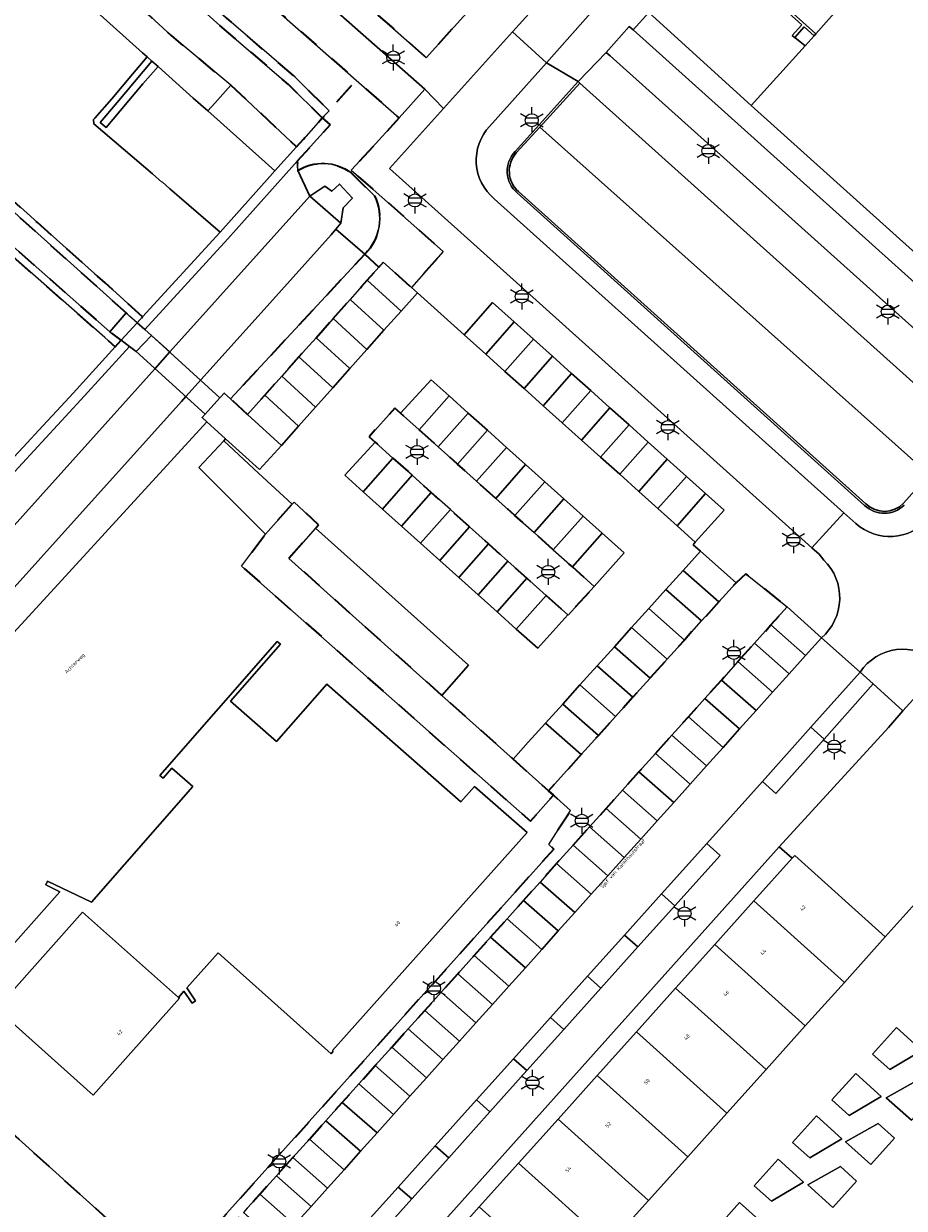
# Model space of a CAD drawing. Extents: x 105780 to 185197, y 477999 to 525027.
# Tile 333 of 562: x 107362 to 107448, y 479411 to 479526. Entities that reach past the tile are written whole.
import ezdxf
from ezdxf.enums import TextEntityAlignment as Align

# ---------------------------------------------------------------- set-up
doc = ezdxf.new("R2010")
doc.units = 0
doc.linetypes.add('XX-HIDDEN', pattern=[4, 2, -2])
for name, color, linetype, lineweight in [('B-GV-GR-HAAG_01-G', 252, 'GR-HAAG1', 13), ('B-GV-GR-MATERIAALGRENS-G', 252, 'XX-HIDDEN', 35), ('B-RO-IE-MEUBILAIR_WEGMEUBILAIR-S', 252, 'Continuous', 25), ('B-RO-IE-TERREINAFSCHEIDING_KUNSTMATIG_HEKWERK-G', 252, 'IE-TERREINAFSCHEIDING-KUNSTMATIG', 18), ('B-RO-IE-TERREINAFSCHEIDING_KUNSTMATIG_SCHUTTING-G', 252, 'IE-TERREINAFSCHEIDING-KUNSTMATIG-DICHT', 18), ('B-WE-GK-KADEMUUR-G', 252, 'Continuous', 18), ('B-WE-GW-WATERGANG_SLOOT_INSTEEK-G', 252, 'Continuous', 30), ('B-WE-KW-KUNSTWERK_STUW-G', 252, 'Continuous', 18), ('B-WE-OG-TERREIN_ONBEGROEID-GV', 252, 'Continuous', 18), ('B-XX-KG-KADASTRAAL_BEBOUWING-G', 252, 'Continuous', 20), ('B1-WE-KW-KUNSTWERK_DEK-BRUG', 252, 'Continuous', 18), ('B1-WE-OG-BEBOUWING-T18', 7, 'Continuous', 18), ('B1-WE-OG-TERREIN_ERF-GV', 252, 'Continuous', 18), ('B1-WE-OG-TOPOGRAFIE-T18', 10, 'Continuous', 18), ('B1-WE-VH-VERHARDING_ASFALT-GV', 252, 'Continuous', 18), ('B1-WE-VH-VERHARDING_BETONSTRAATSTEEN-GV', 252, 'Continuous', 18), ('B1-WE-VH-VERHARDING_HALFVERHARDING_GRIND-GV', 252, 'Continuous', 18), ('B1-WE-VH-VERHARDING_OPEN-GV', 252, 'Continuous', 18)]:
    doc.layers.add(name, color=color, linetype=linetype, lineweight=lineweight)
doc.styles.add('NLCS-ISO', font='NLCS-ISO.ttf')
doc.styles.add('NLCS-ISO-M200-T18', font='NLCS-ISO.ttf', dxfattribs={"height": 0.36})
doc.linetypes.add('GR-HAAG1', pattern='A,6,[176,NLCS.shx,S=0.125,R=0,X=0,Y=0],-2', length=8)
doc.linetypes.add('IE-TERREINAFSCHEIDING-KUNSTMATIG', pattern='A,4,[82,NLCS.SHX,S=0.75,R=90,X=0,Y=0],4,-2', length=10)
doc.linetypes.add('IE-TERREINAFSCHEIDING-KUNSTMATIG-DICHT', pattern='A,8,-1,[82,NLCS.SHX,S=0.75,R=90,X=0,Y=0],-1', length=10)

# ---------------------------------------------------------------- blocks, each defined once
blk = doc.blocks.new('B-SIE-WEG_LICHTMAST-SO')
at = {"ltscale": 0.1}
for p, q in [((0, 1.27), (0, 2.53)), ((-1.1, 0.63), (-2.19, 1.27)), ((1.1, 0.63), (2.19, 1.27)), ((-1.1, -0.63), (-2.19, -1.27)), ((0, -1.27), (0, -2.53)), ((1.1, -0.63), (2.19, -1.27))]:
    blk.add_line(p, q, dxfattribs=at)
at = {"flags": 128}
for points in [[(-1.16, 0.5), (1.16, 0.5)], [(-1.16, -0.5), (1.16, -0.5)]]:
    blk.add_lwpolyline(points, dxfattribs=at)
at = {"ltscale": 0.1}
blk.add_circle((0, 0), 1.27, dxfattribs=at)
at = {"style": 'NLCS-ISO'}
blk.add_attdef('TYPE', text='', height=1.8, dxfattribs=at).set_placement((0, 2.53), align=Align.BOTTOM_CENTER)

msp = doc.modelspace()

# ---------------------------------------------------------------- linework, layer by layer
at = {"layer": 'B-GV-GR-HAAG_01-G', "flags": 128}
for points in [[(107388.451, 479521.131), (107381.757, 479526.871), (107376.87, 479531.275), (107366.285, 479540.811), (107362.046, 479544.508), (107322.43, 479579.138), (107321.692, 479578.329), (107301.482, 479555.013), (107294.001, 479546.275), (107294.716, 479545.708), (107320.643, 479575.759), (107322.041, 479577.326), (107322.488, 479577.826), (107361.421, 479543.792), (107365.655, 479540.1), (107376.234, 479530.569), (107381.13, 479526.157), (107387.806, 479520.432), (107391.088, 479517.174), (107391.739, 479517.867)], [(107382.178, 479520.346), (107380.631, 479518.619), (107379.942, 479517.85), (107382.725, 479515.362), (107386.468, 479512.016), (107388.58, 479514.374)], [(107381.884, 479505.4), (107388.394, 479512.668), (107388.656, 479512.961), (107391.835, 479516.51), (107391.088, 479517.174), (107390.457, 479516.469), (107389.243, 479515.114), (107388.58, 479514.374), (107386.468, 479512.016), (107385.975, 479511.466), (107381.137, 479506.064), (107373.603, 479497.813), (107373.084, 479497.243), (107373.831, 479496.579)], [(107372.335, 479494.946), (107371.532, 479495.544), (107370.95, 479494.907), (107366.851, 479490.417), (107365.247, 479488.684), (107363.887, 479487.215), (107361.983, 479485.159), (107360.625, 479483.691), (107360.261, 479483.299), (107358.902, 479481.831), (107358.552, 479481.453), (107357.193, 479479.985), (107356.61, 479479.355), (107353.393, 479475.757), (107352.06, 479474.266), (107351.786, 479473.96), (107344.176, 479465.446), (107333.492, 479453.856), (107329.55, 479457.447), (107328.834, 479458.1), (107328.066, 479458.8), (107325.651, 479460.991), (107324.716, 479461.843), (107324.408, 479462.125), (107315.709, 479470.057), (107315.118, 479469.417), (107328.587, 479457.147), (107329.791, 479456.051), (107332.902, 479453.216), (107333.637, 479452.538), (107344.911, 479464.768), (107357.345, 479478.677), (107367.586, 479489.739)]]:
    msp.add_lwpolyline(points, close=True, dxfattribs=at)
at = {"layer": 'B-GV-GR-MATERIAALGRENS-G', "flags": 128}
for points in [[(107326.989, 479579.014), (107324.367, 479581.263), (107322.719, 479579.456), (107322.43, 479579.138), (107362.046, 479544.508), (107366.285, 479540.811), (107376.87, 479531.275), (107381.757, 479526.871), (107388.451, 479521.131), (107391.739, 479517.867), (107394.39, 479520.861), (107380.12, 479533.439), (107378.741, 479533.351)], [(107411.472, 479534.433), (107398.581, 479546.039), (107391.134, 479537.774), (107388.184, 479534.5), (107390.046, 479532.86), (107401.205, 479523.027)], [(107365.655, 479540.1), (107361.421, 479543.792), (107359.571, 479541.733), (107360.106, 479541.159), (107359.741, 479540.818), (107367.6, 479533.287), (107376.379, 479525.187), (107382.178, 479520.346), (107388.58, 479514.374), (107389.243, 479515.114), (107390.457, 479516.469), (107391.088, 479517.174), (107387.806, 479520.432), (107381.13, 479526.157), (107376.234, 479530.569)], [(107355.973, 479513.65), (107349.102, 479519.369), (107348.37, 479520.004), (107348.148, 479520.493), (107344.901, 479523.3), (107344.831, 479524.195), (107344.954, 479525.5), (107345.113, 479526.082), (107345.497, 479526.842), (107346.858, 479528.351), (107347.253, 479528.001), (107347.527, 479528.398), (107346.774, 479529.06), (107345.3, 479527.159), (107344.774, 479526.108), (107344.656, 479525.538), (107344.638, 479524.203), (107344.89, 479523.184), (107346.28, 479521.866), (107347.964, 479519.964), (107351.227, 479516.683), (107356.06, 479512.528), (107372, 479498.206), (107372.337, 479497.907), (107373.084, 479497.243), (107373.603, 479497.813), (107369.973, 479501.122), (107368.91, 479502.054), (107363.379, 479506.988)], [(107370.95, 479494.907), (107371.532, 479495.544), (107370.728, 479496.144), (107370.417, 479496.376), (107353.56, 479511.222), (107347.81, 479516.226), (107347.476, 479516.205), (107347.062, 479515.83), (107346.648, 479515.274), (107345.91, 479513.958), (107345.289, 479512.67), (107343.765, 479508.013), (107342.523, 479505.798), (107341.744, 479504.683), (107340.595, 479503.423), (107336.877, 479500), (107335.254, 479498.772), (107331.103, 479495.254), (107330.189, 479494.365), (107330.708, 479493.824), (107331.604, 479494.695), (107335.719, 479498.183), (107337.358, 479499.423), (107341.123, 479502.889), (107342.335, 479504.218), (107343.157, 479505.395), (107344.455, 479507.711), (107345.985, 479512.386), (107346.58, 479513.619), (107347.264, 479514.839), (107347.699, 479515.328), (107353.064, 479510.659), (107360.762, 479503.879), (107369.921, 479495.813)], [(107392.139, 479497.662), (107393.802, 479499.529), (107394.939, 479500.805), (107395.465, 479501.396), (107396.597, 479502.666), (107395.212, 479503.925), (107393.498, 479502.075), (107382.167, 479489.846), (107383.824, 479488.327), (107385.487, 479490.194), (107387.15, 479492.061), (107388.813, 479493.928), (107390.476, 479495.795)], [(107407.963, 479480.168), (107406.1, 479481.835), (107404.236, 479483.501), (107402.372, 479485.168), (107400.509, 479486.834), (107398.709, 479488.444), (107398.153, 479488.941), (107395.634, 479486.169), (107396.219, 479485.644), (107397.958, 479484.085), (107399.819, 479482.416), (107401.681, 479480.747), (107403.542, 479479.078), (107405.403, 479477.409), (107407.264, 479475.739), (107409.126, 479474.07), (107410.987, 479472.401), (107412.848, 479470.732), (107414.968, 479468.831), (107414.998, 479468.804), (107417.532, 479471.611), (107415.417, 479473.502), (107413.554, 479475.169), (107411.69, 479476.835), (107409.827, 479478.502)], [(107402.723, 479461.01), (107387.831, 479474.335), (107390.43, 479477.282), (107390.721, 479477.612), (107388.336, 479479.81), (107388.146, 479479.596), (107385.557, 479476.691), (107383.241, 479473.576), (107411.338, 479448.765), (107413.577, 479451.295), (107413.095, 479451.73), (107409.649, 479454.813)], [(107407.463, 479437.499), (107409.067, 479439.285), (107410.67, 479441.071), (107412.273, 479442.857), (107413.877, 479444.642), (107415.48, 479446.428), (107417.084, 479448.214), (107418.687, 479450), (107420.291, 479451.786), (107421.894, 479453.572), (107423.497, 479455.358), (107425.101, 479457.144), (107426.704, 479458.93), (107428.308, 479460.716), (107429.911, 479462.502), (107431.515, 479464.288), (107433.118, 479466.073), (107434.721, 479467.859), (107436.303, 479469.621), (107432.302, 479472.83), (107431.334, 479471.965), (107429.66, 479470.108), (107427.986, 479468.251), (107426.312, 479466.394), (107424.638, 479464.537), (107422.965, 479462.68), (107421.291, 479460.823), (107419.617, 479458.965), (107417.943, 479457.108), (107416.269, 479455.251), (107414.595, 479453.394), (107413.095, 479451.73), (107413.577, 479451.295), (107415.241, 479449.797), (107413.112, 479446.505), (107413.611, 479446.065), (107376.328, 479404.536), (107376.701, 479404.187), (107377.195, 479403.787), (107378.601, 479405.353), (107380.204, 479407.139), (107381.808, 479408.925), (107383.411, 479410.71), (107383.778, 479411.119), (107384.216, 479411.606), (107384.344, 479411.749), (107385.015, 479412.497), (107386.618, 479414.282), (107388.221, 479416.068), (107389.825, 479417.854), (107391.429, 479419.64), (107393.032, 479421.426), (107394.636, 479423.212), (107394.962, 479423.575), (107396.239, 479424.997), (107397.843, 479426.783), (107399.446, 479428.569), (107401.049, 479430.355), (107402.653, 479432.141), (107404.256, 479433.927), (107405.86, 479435.713)]]:
    msp.add_lwpolyline(points, close=True, dxfattribs=at)
for points in [[(107395.212, 479503.925), (107396.597, 479502.666), (107397.022, 479503.144), (107399.764, 479500.68), (107402.86, 479504.169), (107394.597, 479511.491), (107393.907, 479512.102), (107395.612, 479513.953), (107398.575, 479517.172), (107394.39, 479520.861), (107391.739, 479517.867), (107391.088, 479517.174)], [(107391.088, 479517.174), (107391.835, 479516.51), (107388.656, 479512.961), (107388.703, 479512.059)], [(107393.878, 479511.836), (107396.152, 479509.588)], [(107366.849, 479401.294), (107368.967, 479398.201), (107371.048, 479397.803), (107372.737, 479399.73), (107374.899, 479402.166), (107375.394, 479401.781), (107376.997, 479403.567), (107377.195, 479403.787), (107376.701, 479404.187), (107376.328, 479404.536), (107345.819, 479432.016)]]:
    msp.add_lwpolyline(points, dxfattribs=at)
for points in [[(107388.703, 479512.059, -0.3070575), (107393.878, 479511.836)], [(107396.152, 479509.588, -0.3284552), (107395.212, 479503.925)], [(107354.9, 479414.74, -0.0634378), (107366.849, 479401.294)]]:
    msp.add_lwpolyline(points, format="xyb", dxfattribs=at)
at = {"layer": 'B-RO-IE-TERREINAFSCHEIDING_KUNSTMATIG_HEKWERK-G', "flags": 128}
msp.add_lwpolyline([(107371.532, 479495.544), (107373.084, 479497.243)], dxfattribs=at)
at = {"layer": 'B-RO-IE-TERREINAFSCHEIDING_KUNSTMATIG_SCHUTTING-G', "flags": 128}
msp.add_lwpolyline([(107430.15, 479533.066), (107437.733, 479526.244), (107436.796, 479525.203), (107437.034, 479524.989), (107437.047, 479525.003), (107437.971, 479526.03), (107438.922, 479525.174), (107439.089, 479525.36), (107430.317, 479533.252)], close=True, dxfattribs=at)
at = {"layer": 'B-WE-GK-KADEMUUR-G', "flags": 128}
for points in [[(107409.959, 479513.768), (107412.253, 479516.282), (107416.133, 479520.556), (107415.989, 479520.703), (107409.838, 479513.901)], [(107410.045, 479509.877), (107443.848, 479479.482)], [(107443.953, 479479.628), (107410.168, 479510.01)], [(107454.038, 479486.568), (107453.89, 479486.682), (107450.131, 479482.491), (107447.626, 479479.7)]]:
    msp.add_lwpolyline(points, dxfattribs=at)
for points in [[(107409.838, 479513.901, 0.42966), (107410.045, 479509.877)], [(107410.168, 479510.01, -0.4164591), (107409.959, 479513.768)], [(107443.848, 479479.482, 0.4057577), (107447.705, 479479.517)], [(107447.626, 479479.7, -0.4116492), (107443.953, 479479.628)]]:
    msp.add_lwpolyline(points, format="xyb", dxfattribs=at)
at = {"layer": 'B-WE-GW-WATERGANG_SLOOT_INSTEEK-G', "flags": 128}
for points in [[(107416.46, 479520.263), (107416.133, 479520.556), (107412.253, 479516.282), (107450.131, 479482.491), (107453.89, 479486.682), (107434.96, 479503.666)], [(107389.875, 479509.569), (107388.703, 479512.059), (107388.656, 479512.961), (107388.394, 479512.668), (107381.884, 479505.4), (107373.831, 479496.579), (107374.471, 479496.012), (107376.263, 479494.42)], [(107394.018, 479509.358), (107392.764, 479510.737), (107391.997, 479510.046), (107391.332, 479510.522), (107389.875, 479509.569), (107392.883, 479506.947), (107393.123, 479508.437)], [(107377.374, 479489.599), (107377.81, 479490.084), (107379.291, 479491.73), (107385.979, 479499.161), (107391.957, 479505.803), (107392.401, 479506.352), (107392.883, 479506.947), (107389.875, 479509.569), (107376.263, 479494.42), (107374.812, 479492.805), (107333.32, 479446.626), (107333.697, 479446.287), (107333.878, 479446.124), (107335.747, 479444.445), (107336.316, 479443.978)], [(107374.812, 479492.805), (107376.263, 479494.42), (107374.471, 479496.012), (107372.988, 479494.46), (107372.335, 479494.946), (107367.586, 479489.739), (107357.345, 479478.677), (107344.911, 479464.768), (107333.637, 479452.538), (107333.32, 479446.626)]]:
    msp.add_lwpolyline(points, close=True, dxfattribs=at)
for points in [[(107412.253, 479516.282), (107409.959, 479513.768)], [(107447.626, 479479.7), (107450.131, 479482.491), (107412.253, 479516.282)], [(107388.703, 479512.059), (107389.875, 479509.569), (107391.332, 479510.522), (107391.997, 479510.046), (107392.764, 479510.737), (107394.018, 479509.358), (107393.123, 479508.437), (107392.883, 479506.947), (107392.401, 479506.352), (107395.212, 479503.925)], [(107396.152, 479509.588), (107393.878, 479511.836)], [(107410.168, 479510.01), (107443.953, 479479.628)], [(107363.242, 479469.497), (107379.865, 479487.599), (107379.39, 479488.028), (107379.699, 479488.371), (107381.112, 479489.937), (107381.2, 479490.034), (107381.545, 479490.416), (107382.167, 479489.846), (107393.498, 479502.075), (107395.212, 479503.925), (107392.401, 479506.352), (107391.957, 479505.803), (107385.979, 479499.161), (107379.291, 479491.73), (107377.81, 479490.084), (107377.374, 479489.599), (107336.316, 479443.978), (107335.747, 479444.445), (107334.113, 479442.559), (107335.034, 479442.181)], [(107337.741, 479441.726), (107363.242, 479469.497)]]:
    msp.add_lwpolyline(points, dxfattribs=at)
for points in [[(107409.959, 479513.768, 0.4164591), (107410.168, 479510.01)], [(107393.878, 479511.836, 0.3070575), (107388.703, 479512.059)], [(107395.212, 479503.925, 0.3284552), (107396.152, 479509.588)], [(107443.953, 479479.628, 0.4116492), (107447.626, 479479.7)]]:
    msp.add_lwpolyline(points, format="xyb", dxfattribs=at)
at = {"layer": 'B-WE-KW-KUNSTWERK_STUW-G', "flags": 128}
msp.add_lwpolyline([(107389.875, 479509.569), (107392.883, 479506.947)], dxfattribs=at)
at = {"layer": 'B-WE-OG-TERREIN_ONBEGROEID-GV', "flags": 128}
for points in [[(107355.973, 479513.65), (107363.379, 479506.988), (107368.91, 479502.054), (107369.973, 479501.122), (107373.603, 479497.813), (107381.137, 479506.064), (107377.155, 479509.485), (107376.244, 479510.267), (107376.263, 479510.288), (107375.52, 479510.957), (107375.486, 479510.919), (107374.555, 479511.723), (107368.867, 479516.605), (107368.83, 479517.027), (107368.945, 479517.155), (107370.622, 479519.037), (107372.632, 479521.433), (107374.047, 479523.121), (107373.605, 479523.517), (107367.897, 479528.633), (107366.352, 479530.017), (107359.729, 479535.952)], [(107361.983, 479485.159), (107363.887, 479487.215), (107365.247, 479488.684), (107366.851, 479490.417), (107370.95, 479494.907), (107369.921, 479495.813), (107360.762, 479503.879)]]:
    msp.add_lwpolyline(points, dxfattribs=at)
for points in [[(107386.468, 479512.016), (107382.725, 479515.362), (107379.942, 479517.85), (107378.533, 479519.11), (107375.157, 479522.128), (107375.108, 479522.173), (107373.626, 479520.482), (107370.056, 479516.237), (107369.491, 479516.732), (107371.117, 479518.685), (107374.507, 479522.71), (107374.047, 479523.121), (107372.632, 479521.433), (107370.622, 479519.037), (107368.945, 479517.155), (107368.83, 479517.027), (107368.867, 479516.605), (107374.555, 479511.723), (107375.486, 479510.919), (107375.52, 479510.957), (107376.263, 479510.288), (107376.244, 479510.267), (107377.155, 479509.485), (107381.137, 479506.064), (107385.975, 479511.466)], [(107375.108, 479522.173), (107374.507, 479522.71), (107371.117, 479518.685), (107369.491, 479516.732), (107370.056, 479516.237), (107373.626, 479520.482)]]:
    msp.add_lwpolyline(points, close=True, dxfattribs=at)
at = {"layer": 'B-XX-KG-KADASTRAAL_BEBOUWING-G', "flags": 128}
for points in [[(107445.945, 479532.979), (107445.811, 479532.831), (107442.066, 479528.668), (107441.899, 479528.482), (107439.089, 479525.36), (107438.922, 479525.174), (107438.047, 479524.201), (107432.822, 479518.394), (107457.153, 479496.503), (107462.758, 479502.732), (107463.725, 479501.862), (107463.28, 479501.368), (107463.473, 479501.195), (107471.323, 479509.971), (107470.247, 479510.905), (107462.378, 479517.962)], [(107437.04, 479445.435), (107436.803, 479445.171), (107433.07, 479441.013), (107441.882, 479433.095), (107445.853, 479437.513)], [(107377.094, 479431.635), (107367.772, 479439.928), (107360.291, 479431.519), (107359.394, 479430.51), (107368.808, 479422.136), (107377.186, 479431.553)], [(107433.07, 479441.013), (107429.262, 479436.772), (107438.071, 479428.856), (107441.882, 479433.095)], [(107429.262, 479436.772), (107425.454, 479432.531), (107434.261, 479424.616), (107438.071, 479428.856)], [(107425.454, 479432.531), (107421.641, 479428.285), (107430.448, 479420.374), (107434.261, 479424.616)], [(107446.931, 479428.692), (107444.618, 479426.115), (107446.294, 479424.611), (107449.419, 479426.459)], [(107421.641, 479428.285), (107417.829, 479424.039), (107426.635, 479416.132), (107430.448, 479420.374)], [(107417.829, 479424.039), (107414.021, 479419.798), (107422.825, 479411.893), (107426.635, 479416.132)], [(107442.973, 479424.236), (107440.66, 479421.659), (107442.336, 479420.154), (107445.461, 479422.003)], [(107450.697, 479422.23), (107449.132, 479423.661), (107445.955, 479421.878), (107448.408, 479419.678)], [(107414.021, 479419.798), (107410.16, 479415.498), (107418.96, 479407.593), (107422.825, 479411.893)], [(107439.155, 479420.111), (107436.842, 479417.534), (107438.518, 479416.03), (107441.643, 479417.878)], [(107446.739, 479417.94), (107445.174, 479419.37), (107441.997, 479417.588), (107444.451, 479415.388)], [(107435.422, 479415.887), (107433.109, 479413.31), (107434.785, 479411.806), (107437.91, 479413.654)], [(107410.16, 479415.498), (107406.352, 479411.257), (107415.15, 479403.354), (107418.96, 479407.593)], [(107443.048, 479413.749), (107441.482, 479415.18), (107438.306, 479413.397), (107440.759, 479411.197)], [(107406.352, 479411.257), (107402.574, 479407.05), (107411.379, 479399.159), (107415.15, 479403.354)], [(107431.671, 479411.681), (107429.358, 479409.104), (107431.034, 479407.599), (107434.159, 479409.448)]]:
    msp.add_lwpolyline(points, close=True, dxfattribs=at)
msp.add_lwpolyline([(107360.291, 479431.519), (107367.772, 479439.928), (107377.094, 479431.635), (107377.627, 479432.234), (107378.439, 479431.066), (107378.762, 479431.283), (107377.9, 479432.565), (107380.949, 479435.976), (107391.935, 479426.157), (107392.151, 479426.399), (107392.074, 479426.467), (107411.02, 479447.662), (107405.89, 479452.157), (107404.572, 479450.653), (107391.513, 479462.095), (107386.632, 479456.524), (107382.156, 479460.445), (107387.007, 479465.981), (107386.698, 479466.251), (107375.291, 479453.231), (107375.599, 479452.961), (107376.443, 479453.924), (107378.481, 479452.138), (107368.629, 479440.893), (107364.363, 479442.929), (107364.191, 479442.568), (107365.563, 479441.913), (107355.626, 479430.743)], dxfattribs=at)
at = {"layer": 'B1-WE-KW-KUNSTWERK_DEK-BRUG', "flags": 128}
msp.add_lwpolyline([(107372.988, 479494.46), (107379.699, 479488.371), (107381.112, 479489.937), (107374.471, 479496.012)], close=True, dxfattribs=at)
at = {"layer": 'B1-WE-OG-TERREIN_ERF-GV', "flags": 128}
for points in [[(107464.309, 479573.466), (107436.176, 479542.223), (107432.298, 479537.916), (107428.919, 479534.164), (107430.15, 479533.066), (107430.317, 479533.252), (107439.089, 479525.36), (107441.899, 479528.482), (107431.959, 479537.425), (107432.127, 479537.611), (107442.066, 479528.668), (107445.811, 479532.831), (107435.887, 479541.76), (107436.021, 479541.909), (107445.945, 479532.979), (107462.378, 479517.962)], [(107383.241, 479473.576), (107385.557, 479476.691), (107379.073, 479483.178), (107381.5, 479485.767), (107381.679, 479485.958), (107379.865, 479487.599), (107363.242, 479469.497), (107337.741, 479441.726)], [(107335.034, 479442.181), (107334.113, 479442.559), (107341.906, 479435.54), (107345.819, 479432.016), (107376.328, 479404.536), (107413.611, 479446.065), (107413.112, 479446.505), (107415.241, 479449.797), (107413.577, 479451.295), (107411.338, 479448.765), (107383.241, 479473.576)], [(107355.626, 479430.743), (107365.563, 479441.913), (107364.191, 479442.568), (107364.363, 479442.929), (107368.629, 479440.893), (107378.481, 479452.138), (107376.443, 479453.924), (107375.599, 479452.961), (107375.291, 479453.231), (107386.698, 479466.251), (107387.007, 479465.981), (107382.156, 479460.445), (107386.632, 479456.524), (107391.513, 479462.095), (107404.572, 479450.653), (107405.89, 479452.157), (107411.02, 479447.662), (107392.074, 479426.467), (107392.151, 479426.399), (107391.935, 479426.157), (107380.949, 479435.976), (107377.9, 479432.565), (107378.762, 479431.283), (107378.439, 479431.066), (107377.627, 479432.234), (107377.094, 479431.635), (107377.186, 479431.553), (107368.808, 479422.136), (107359.394, 479430.51)], [(107448.768, 479440.756), (107445.853, 479437.513), (107441.882, 479433.095), (107438.071, 479428.856), (107434.261, 479424.616), (107430.448, 479420.374), (107426.635, 479416.132), (107422.825, 479411.893), (107418.96, 479407.593)]]:
    msp.add_lwpolyline(points, dxfattribs=at)
for points in [[(107437.047, 479525.003), (107437.034, 479524.989), (107436.796, 479525.203), (107437.733, 479526.244), (107430.15, 479533.066), (107428.919, 479534.164), (107422.86, 479527.435), (107432.822, 479518.394), (107438.047, 479524.201)], [(107438.922, 479525.174), (107437.971, 479526.03), (107437.047, 479525.003), (107438.047, 479524.201)], [(107384.894, 479482.616), (107381.5, 479485.767), (107379.073, 479483.178), (107385.557, 479476.691), (107388.146, 479479.596)], [(107455.076, 479450.014), (107458.685, 479454.028), (107449.82, 479461.999), (107447.561, 479459.511), (107446.156, 479457.9), (107435.535, 479446.268), (107436.803, 479445.171), (107437.04, 479445.435), (107445.853, 479437.513), (107448.768, 479440.756), (107454.612, 479447.255), (107453.496, 479448.258)], [(107410.16, 479415.498), (107414.021, 479419.798), (107417.829, 479424.039), (107421.641, 479428.285), (107425.454, 479432.531), (107429.262, 479436.772), (107433.07, 479441.013), (107436.803, 479445.171), (107435.535, 479446.268), (107382.178, 479386.717), (107383.303, 479385.587), (107387.311, 479390.051), (107391.119, 479394.292), (107394.927, 479398.533), (107398.735, 479402.774), (107402.574, 479407.05), (107406.352, 479411.257)], [(107446.931, 479428.692), (107449.419, 479426.459), (107446.294, 479424.611), (107444.618, 479426.115)], [(107442.973, 479424.236), (107445.461, 479422.003), (107442.336, 479420.154), (107440.66, 479421.659)], [(107450.697, 479422.23), (107448.408, 479419.678), (107445.955, 479421.878), (107449.132, 479423.661)], [(107439.155, 479420.111), (107441.643, 479417.878), (107438.518, 479416.03), (107436.842, 479417.534)], [(107446.739, 479417.94), (107444.451, 479415.388), (107441.997, 479417.588), (107445.174, 479419.37)], [(107435.422, 479415.887), (107437.91, 479413.654), (107434.785, 479411.806), (107433.109, 479413.31)], [(107443.048, 479413.749), (107440.759, 479411.197), (107438.306, 479413.397), (107441.482, 479415.18)], [(107431.671, 479411.681), (107434.159, 479409.448), (107431.034, 479407.599), (107429.358, 479409.104)]]:
    msp.add_lwpolyline(points, close=True, dxfattribs=at)
at = {"layer": 'B1-WE-VH-VERHARDING_ASFALT-GV', "flags": 128}
for points in [[(107364.436, 479552.299), (107330.142, 479582.534), (107330.01, 479582.387), (107327.646, 479579.748), (107326.989, 479579.014), (107378.741, 479533.351), (107380.12, 479533.439), (107394.39, 479520.861), (107398.575, 479517.172), (107401.071, 479519.966), (107380.074, 479538.487), (107378.085, 479540.241), (107365.774, 479551.119)], [(107397.022, 479503.144), (107396.597, 479502.666), (107395.465, 479501.396), (107398.749, 479498.387), (107400.335, 479500.167), (107399.764, 479500.68)], [(107398.749, 479498.387), (107395.465, 479501.396), (107394.939, 479500.805), (107393.802, 479499.529), (107397.086, 479496.52)], [(107414.432, 479487.516), (107412.571, 479489.185), (107410.71, 479490.854), (107408.848, 479492.523), (107406.987, 479494.192), (107404.89, 479496.073), (107400.335, 479500.167), (107398.749, 479498.387), (107397.086, 479496.52), (107395.423, 479494.653), (107393.76, 479492.786), (107392.097, 479490.919), (107390.434, 479489.052), (107388.771, 479487.185), (107387.108, 479485.318), (107384.991, 479482.964), (107381.679, 479485.958), (107381.5, 479485.767), (107384.894, 479482.616), (107388.146, 479479.596), (107388.336, 479479.81), (107390.721, 479477.612), (107390.43, 479477.282), (107405.322, 479463.957), (107402.723, 479461.01), (107409.649, 479454.813), (107411.128, 479456.454), (107412.802, 479458.311), (107414.476, 479460.168), (107416.15, 479462.025), (107417.824, 479463.882), (107419.498, 479465.74), (107421.172, 479467.597), (107422.846, 479469.454), (107424.52, 479471.311), (107426.193, 479473.168), (107427.867, 479475.025), (107427.149, 479475.659), (107427.375, 479475.91), (107425.6, 479477.501), (107423.739, 479479.17), (107421.878, 479480.84), (107420.016, 479482.509), (107418.155, 479484.178), (107416.294, 479485.847)], [(107393.802, 479499.529), (107392.139, 479497.662), (107395.423, 479494.653), (107397.086, 479496.52)], [(107409.756, 479497.332), (107407.659, 479499.213), (107404.89, 479496.073), (107406.987, 479494.192)], [(107395.423, 479494.653), (107392.139, 479497.662), (107390.476, 479495.795), (107393.76, 479492.786)], [(107411.617, 479495.663), (107409.756, 479497.332), (107406.987, 479494.192), (107408.848, 479492.523)], [(107372.988, 479494.46), (107379.699, 479488.371), (107381.112, 479489.937), (107374.471, 479496.012)], [(107390.476, 479495.795), (107388.813, 479493.928), (107392.097, 479490.919), (107393.76, 479492.786)], [(107413.479, 479493.994), (107411.617, 479495.663), (107408.848, 479492.523), (107410.71, 479490.854)], [(107388.813, 479493.928), (107387.15, 479492.061), (107390.434, 479489.052), (107392.097, 479490.919)], [(107415.34, 479492.325), (107413.479, 479493.994), (107410.71, 479490.854), (107412.571, 479489.185)], [(107387.15, 479492.061), (107385.487, 479490.194), (107388.771, 479487.185), (107390.434, 479489.052)], [(107417.201, 479490.656), (107415.34, 479492.325), (107412.571, 479489.185), (107414.432, 479487.516)], [(107398.153, 479488.941), (107398.709, 479488.444), (107401.683, 479491.697), (107403.422, 479490.138), (107405.283, 479488.469), (107407.145, 479486.8), (107409.006, 479485.131), (107410.867, 479483.462), (107412.729, 479481.792), (107414.59, 479480.123), (107416.451, 479478.454), (107418.313, 479476.785), (107420.462, 479474.857), (107417.532, 479471.611), (107414.998, 479468.804), (107414.968, 479468.831), (107412.038, 479465.585), (107409.956, 479467.452), (107408.095, 479469.121), (107406.233, 479470.79), (107404.372, 479472.459), (107402.511, 479474.129), (107400.649, 479475.798), (107398.788, 479477.467), (107396.927, 479479.136), (107395.065, 479480.805), (107393.268, 479482.417), (107396.219, 479485.644), (107395.634, 479486.169)], [(107403.422, 479490.138), (107401.683, 479491.697), (107398.709, 479488.444), (107400.509, 479486.834)], [(107419.063, 479488.987), (107417.201, 479490.656), (107414.432, 479487.516), (107416.294, 479485.847)], [(107388.771, 479487.185), (107385.487, 479490.194), (107383.824, 479488.327), (107387.108, 479485.318)], [(107405.283, 479488.469), (107403.422, 479490.138), (107400.509, 479486.834), (107402.372, 479485.168)], [(107407.145, 479486.8), (107405.283, 479488.469), (107402.372, 479485.168), (107404.236, 479483.501)], [(107420.924, 479487.318), (107419.063, 479488.987), (107416.294, 479485.847), (107418.155, 479484.178)], [(107422.785, 479485.649), (107420.924, 479487.318), (107418.155, 479484.178), (107420.016, 479482.509)], [(107409.006, 479485.131), (107407.145, 479486.8), (107404.236, 479483.501), (107406.1, 479481.835)], [(107397.958, 479484.085), (107396.219, 479485.644), (107393.268, 479482.417), (107395.065, 479480.805)], [(107410.867, 479483.462), (107409.006, 479485.131), (107406.1, 479481.835), (107407.963, 479480.168)], [(107424.647, 479483.98), (107422.785, 479485.649), (107420.016, 479482.509), (107421.878, 479480.84)], [(107399.819, 479482.416), (107397.958, 479484.085), (107395.065, 479480.805), (107396.927, 479479.136)], [(107426.508, 479482.31), (107424.647, 479483.98), (107421.878, 479480.84), (107423.739, 479479.17)], [(107412.729, 479481.792), (107410.867, 479483.462), (107407.963, 479480.168), (107409.827, 479478.502)], [(107401.681, 479480.747), (107399.819, 479482.416), (107396.927, 479479.136), (107398.788, 479477.467)], [(107414.59, 479480.123), (107412.729, 479481.792), (107409.827, 479478.502), (107411.69, 479476.835)], [(107428.369, 479480.641), (107426.508, 479482.31), (107423.739, 479479.17), (107425.6, 479477.501)], [(107403.542, 479479.078), (107401.681, 479480.747), (107398.788, 479477.467), (107400.649, 479475.798)], [(107430.174, 479479.023), (107428.369, 479480.641), (107425.6, 479477.501), (107427.375, 479475.91)], [(107405.403, 479477.409), (107403.542, 479479.078), (107400.649, 479475.798), (107402.511, 479474.129)], [(107416.451, 479478.454), (107414.59, 479480.123), (107411.69, 479476.835), (107413.554, 479475.169)], [(107418.313, 479476.785), (107416.451, 479478.454), (107413.554, 479475.169), (107415.417, 479473.502)], [(107390.43, 479477.282), (107387.831, 479474.335), (107402.723, 479461.01), (107405.322, 479463.957)], [(107407.264, 479475.739), (107405.403, 479477.409), (107402.511, 479474.129), (107404.372, 479472.459)], [(107420.462, 479474.857), (107418.313, 479476.785), (107415.417, 479473.502), (107417.532, 479471.611)], [(107409.126, 479474.07), (107407.264, 479475.739), (107404.372, 479472.459), (107406.233, 479470.79)], [(107427.867, 479475.025), (107426.193, 479473.168), (107429.66, 479470.108), (107431.334, 479471.965)], [(107410.987, 479472.401), (107409.126, 479474.07), (107406.233, 479470.79), (107408.095, 479469.121)], [(107412.848, 479470.732), (107410.987, 479472.401), (107408.095, 479469.121), (107409.956, 479467.452)], [(107426.193, 479473.168), (107424.52, 479471.311), (107427.986, 479468.251), (107429.66, 479470.108)], [(107424.52, 479471.311), (107422.846, 479469.454), (107426.312, 479466.394), (107427.986, 479468.251)], [(107414.968, 479468.831), (107412.848, 479470.732), (107409.956, 479467.452), (107412.038, 479465.585)], [(107422.846, 479469.454), (107421.172, 479467.597), (107424.638, 479464.537), (107426.312, 479466.394)], [(107436.303, 479469.621), (107434.721, 479467.859), (107438.097, 479464.883), (107439.644, 479466.606)], [(107421.172, 479467.597), (107419.498, 479465.74), (107422.965, 479462.68), (107424.638, 479464.537)], [(107434.721, 479467.859), (107433.118, 479466.073), (107436.494, 479463.097), (107438.097, 479464.883)], [(107419.498, 479465.74), (107417.824, 479463.882), (107421.291, 479460.823), (107422.965, 479462.68)], [(107433.118, 479466.073), (107431.515, 479464.288), (107434.891, 479461.311), (107436.494, 479463.097)], [(107431.515, 479464.288), (107429.911, 479462.502), (107433.287, 479459.526), (107434.891, 479461.311)], [(107417.824, 479463.882), (107416.15, 479462.025), (107419.617, 479458.965), (107421.291, 479460.823)], [(107444.685, 479462.118), (107443.417, 479463.276), (107438.61, 479457.902), (107439.911, 479456.756)], [(107416.15, 479462.025), (107414.476, 479460.168), (107417.943, 479457.108), (107419.617, 479458.965)], [(107429.911, 479462.502), (107428.308, 479460.716), (107431.684, 479457.74), (107433.287, 479459.526)], [(107428.308, 479460.716), (107426.704, 479458.93), (107430.08, 479455.954), (107431.684, 479457.74)], [(107414.476, 479460.168), (107412.802, 479458.311), (107416.269, 479455.251), (107417.943, 479457.108)], [(107416.269, 479455.251), (107412.802, 479458.311), (107411.128, 479456.454), (107409.649, 479454.813), (107413.095, 479451.73), (107414.595, 479453.394)], [(107426.704, 479458.93), (107425.101, 479457.144), (107428.477, 479454.168), (107430.08, 479455.954)], [(107439.911, 479456.756), (107438.61, 479457.902), (107433.9, 479452.636), (107435.203, 479451.468)], [(107425.101, 479457.144), (107423.497, 479455.358), (107426.873, 479452.382), (107428.477, 479454.168)], [(107423.497, 479455.358), (107421.894, 479453.572), (107425.27, 479450.596), (107426.873, 479452.382)], [(107421.894, 479453.572), (107420.291, 479451.786), (107423.667, 479448.81), (107425.27, 479450.596)], [(107420.291, 479451.786), (107418.687, 479450), (107422.063, 479447.024), (107423.667, 479448.81)], [(107418.687, 479450), (107417.084, 479448.214), (107420.46, 479445.238), (107422.063, 479447.024)], [(107417.084, 479448.214), (107415.48, 479446.428), (107418.856, 479443.452), (107420.46, 479445.238)], [(107415.48, 479446.428), (107413.877, 479444.642), (107417.253, 479441.666), (107418.856, 479443.452)], [(107429.779, 479445.443), (107428.488, 479446.614), (107424.075, 479441.699), (107425.383, 479440.546)], [(107413.877, 479444.642), (107412.273, 479442.857), (107415.65, 479439.88), (107417.253, 479441.666)], [(107412.273, 479442.857), (107410.67, 479441.071), (107414.046, 479438.094), (107415.65, 479439.88)], [(107410.67, 479441.071), (107409.067, 479439.285), (107412.443, 479436.308), (107414.046, 479438.094)], [(107425.383, 479440.546), (107424.075, 479441.699), (107420.478, 479437.691), (107421.786, 479436.539)], [(107409.067, 479439.285), (107407.463, 479437.499), (107410.839, 479434.523), (107412.443, 479436.308)], [(107421.786, 479436.539), (107420.478, 479437.691), (107416.88, 479433.684), (107418.189, 479432.532)], [(107407.463, 479437.499), (107405.86, 479435.713), (107409.236, 479432.737), (107410.839, 479434.523)], [(107405.86, 479435.713), (107404.256, 479433.927), (107407.632, 479430.951), (107409.236, 479432.737)], [(107404.256, 479433.927), (107402.653, 479432.141), (107406.029, 479429.165), (107407.632, 479430.951)], [(107418.189, 479432.532), (107416.88, 479433.684), (107413.283, 479429.677), (107414.591, 479428.524)], [(107402.653, 479432.141), (107401.049, 479430.355), (107404.426, 479427.379), (107406.029, 479429.165)], [(107401.049, 479430.355), (107399.446, 479428.569), (107402.822, 479425.593), (107404.426, 479427.379)], [(107414.591, 479428.524), (107413.283, 479429.677), (107409.686, 479425.67), (107410.994, 479424.517)], [(107399.446, 479428.569), (107397.843, 479426.783), (107401.219, 479423.807), (107402.822, 479425.593)], [(107397.843, 479426.783), (107396.239, 479424.997), (107399.615, 479422.021), (107401.219, 479423.807)], [(107396.239, 479424.997), (107394.962, 479423.575), (107394.636, 479423.212), (107398.012, 479420.235), (107399.615, 479422.021)], [(107410.994, 479424.517), (107409.686, 479425.67), (107406.088, 479421.663), (107407.396, 479420.51)], [(107394.636, 479423.212), (107393.032, 479421.426), (107396.409, 479418.449), (107398.012, 479420.235)], [(107407.396, 479420.51), (107406.088, 479421.663), (107402.076, 479417.193), (107403.384, 479416.041)], [(107393.032, 479421.426), (107391.429, 479419.64), (107394.805, 479416.663), (107396.409, 479418.449)], [(107391.429, 479419.64), (107389.825, 479417.854), (107393.202, 479414.877), (107394.805, 479416.663)], [(107389.825, 479417.854), (107388.221, 479416.068), (107391.598, 479413.091), (107393.202, 479414.877)], [(107403.384, 479416.041), (107402.076, 479417.193), (107398.478, 479413.186), (107399.787, 479412.034)], [(107388.221, 479416.068), (107386.618, 479414.282), (107389.995, 479411.305), (107391.598, 479413.091)], [(107386.618, 479414.282), (107385.015, 479412.497), (107388.391, 479409.52), (107389.995, 479411.305)], [(107385.015, 479412.497), (107384.344, 479411.749), (107384.216, 479411.606), (107383.778, 479411.119), (107383.411, 479410.71), (107386.788, 479407.734), (107388.391, 479409.52)], [(107399.787, 479412.034), (107398.478, 479413.186), (107394.881, 479409.179), (107396.19, 479408.026)]]:
    msp.add_lwpolyline(points, close=True, dxfattribs=at)
for points in [[(107412.91, 479522.532), (107409.575, 479525.535), (107402.871, 479518.079), (107397.622, 479512.242), (107404.547, 479506.016), (107438.713, 479475.364), (107441.822, 479478.752), (107407.811, 479509.32)], [(107407.353, 479516.35), (107412.91, 479522.532)], [(107442.98, 479477.728), (107441.822, 479478.752), (107438.713, 479475.364), (107439.419, 479474.73), (107439.882, 479474.17)], [(107394.881, 479409.179), (107398.478, 479413.186), (107402.076, 479417.193), (107406.088, 479421.663), (107409.686, 479425.67), (107413.283, 479429.677), (107416.88, 479433.684), (107420.478, 479437.691), (107424.075, 479441.699), (107428.488, 479446.614), (107433.9, 479452.636), (107438.61, 479457.902), (107443.417, 479463.276), (107439.644, 479466.606), (107438.097, 479464.883), (107436.494, 479463.097), (107434.891, 479461.311), (107433.287, 479459.526), (107431.684, 479457.74), (107430.08, 479455.954), (107428.477, 479454.168), (107426.873, 479452.382), (107425.27, 479450.596), (107423.667, 479448.81), (107422.063, 479447.024), (107420.46, 479445.238), (107418.856, 479443.452), (107417.253, 479441.666), (107415.65, 479439.88), (107414.046, 479438.094), (107412.443, 479436.308), (107410.839, 479434.523), (107409.236, 479432.737), (107407.632, 479430.951), (107406.029, 479429.165), (107404.426, 479427.379), (107402.822, 479425.593), (107401.219, 479423.807), (107399.615, 479422.021), (107398.012, 479420.235), (107396.409, 479418.449), (107394.805, 479416.663), (107393.202, 479414.877), (107391.598, 479413.091), (107389.995, 479411.305), (107388.391, 479409.52)], [(107439.644, 479466.606), (107443.417, 479463.276)]]:
    msp.add_lwpolyline(points, dxfattribs=at)
at = {"layer": 'B1-WE-VH-VERHARDING_ASFALT-GV'}
for points in [[(107407.811, 479509.32, -0.4310155), (107407.353, 479516.35)], [(107450.036, 479478.128, -0.4141185), (107442.98, 479477.728)], [(107439.882, 479474.17, -0.4394476), (107439.644, 479466.606)], [(107443.417, 479463.276, -0.4528357), (107450.914, 479464.247)], [(107366.849, 479401.294, 0.0634378), (107354.9, 479414.74)]]:
    msp.add_lwpolyline(points, format="xyb", dxfattribs=at)
at = {"layer": 'B1-WE-VH-VERHARDING_BETONSTRAATSTEEN-GV', "flags": 128}
for points in [[(107443.592, 479598.757), (107386.895, 479535.59), (107383.072, 479538.885), (107382.923, 479539.019), (107381.546, 479540.261), (107380.074, 479538.487), (107401.071, 479519.966), (107402.871, 479518.079), (107409.575, 479525.535), (107416.739, 479533.446), (107412.852, 479536.966), (107410.661, 479538.501), (107410.455, 479538.249), (107399.837, 479547.778), (107400.069, 479548.05), (107450.764, 479604.471)], [(107409.838, 479513.901), (107415.989, 479520.703), (107412.91, 479522.532), (107407.353, 479516.35)], [(107404.547, 479506.016), (107397.622, 479512.242), (107402.871, 479518.079), (107401.071, 479519.966), (107398.575, 479517.172), (107395.612, 479513.953), (107393.907, 479512.102), (107394.597, 479511.491), (107402.86, 479504.169), (107399.764, 479500.68), (107400.335, 479500.167), (107404.89, 479496.073), (107407.659, 479499.213), (107409.756, 479497.332), (107411.617, 479495.663), (107413.479, 479493.994), (107415.34, 479492.325), (107417.201, 479490.656), (107419.063, 479488.987), (107420.924, 479487.318), (107422.785, 479485.649), (107424.647, 479483.98), (107426.508, 479482.31), (107428.369, 479480.641), (107430.174, 479479.023), (107427.375, 479475.91), (107427.149, 479475.659), (107427.867, 479475.025), (107431.334, 479471.965), (107432.302, 479472.83), (107436.303, 479469.621), (107439.644, 479466.606)], [(107407.811, 479509.32), (107441.822, 479478.752), (107442.98, 479477.728)], [(107443.848, 479479.482), (107410.045, 479509.877)], [(107439.882, 479474.17), (107439.419, 479474.73), (107438.713, 479475.364), (107404.547, 479506.016)], [(107443.417, 479463.276), (107444.685, 479462.118), (107447.561, 479459.511), (107449.82, 479461.999), (107458.685, 479454.028), (107485.403, 479430.005), (107483.282, 479427.646), (107486.15, 479425.124), (107487.56, 479423.852)], [(107382.178, 479386.717), (107435.535, 479446.268), (107446.156, 479457.9), (107447.561, 479459.511), (107444.685, 479462.118), (107439.911, 479456.756), (107435.203, 479451.468), (107433.9, 479452.636), (107428.488, 479446.614), (107429.779, 479445.443), (107425.383, 479440.546), (107421.786, 479436.539), (107418.189, 479432.532), (107414.591, 479428.524), (107410.994, 479424.517), (107407.396, 479420.51), (107403.384, 479416.041), (107399.787, 479412.034), (107396.19, 479408.026)]]:
    msp.add_lwpolyline(points, dxfattribs=at)
for points in [[(107476.937, 479587.692), (107466.777, 479596.876), (107454.42, 479583.131), (107458.323, 479579.62), (107461.48, 479576.781), (107419.955, 479530.535), (107412.91, 479522.532), (107415.989, 479520.703), (107418.691, 479523.548), (107420.931, 479526.077), (107421.322, 479525.727), (107422.86, 479527.435), (107428.919, 479534.164), (107432.298, 479537.916), (107436.176, 479542.223), (107464.309, 479573.466)], [(107391.134, 479537.774), (107398.581, 479546.039), (107411.472, 479534.433), (107401.205, 479523.027), (107390.046, 479532.86), (107388.184, 479534.5)], [(107419.955, 479530.535), (107416.739, 479533.446), (107409.575, 479525.535), (107412.91, 479522.532)], [(107422.86, 479527.435), (107421.322, 479525.727), (107456.991, 479493.714), (107463.473, 479501.195), (107463.28, 479501.368), (107463.725, 479501.862), (107462.758, 479502.732), (107457.153, 479496.503), (107432.822, 479518.394)], [(107419.075, 479523.203), (107418.691, 479523.548), (107415.989, 479520.703), (107416.133, 479520.556), (107416.46, 479520.263), (107434.96, 479503.666), (107453.89, 479486.682), (107454.038, 479486.568), (107456.641, 479489.529)], [(107383.824, 479488.327), (107382.167, 479489.846), (107381.545, 479490.416), (107381.2, 479490.034), (107381.112, 479489.937), (107379.699, 479488.371), (107379.39, 479488.028), (107379.865, 479487.599), (107381.679, 479485.958), (107384.991, 479482.964), (107387.108, 479485.318)]]:
    msp.add_lwpolyline(points, close=True, dxfattribs=at)
at = {"layer": 'B1-WE-VH-VERHARDING_BETONSTRAATSTEEN-GV'}
for points in [[(107407.353, 479516.35, 0.4310155), (107407.811, 479509.32)], [(107410.045, 479509.877, -0.42966), (107409.838, 479513.901)], [(107447.705, 479479.517, -0.4057577), (107443.848, 479479.482)], [(107442.98, 479477.728, 0.4141185), (107450.036, 479478.128)], [(107439.644, 479466.606, 0.4394476), (107439.882, 479474.17)], [(107450.914, 479464.247, 0.4528357), (107443.417, 479463.276)]]:
    msp.add_lwpolyline(points, format="xyb", dxfattribs=at)
at = {"layer": 'B1-WE-VH-VERHARDING_HALFVERHARDING_GRIND-GV', "flags": 128}
for points in [[(107359.729, 479535.952), (107366.352, 479530.017), (107367.897, 479528.633), (107373.605, 479523.517), (107374.047, 479523.121), (107374.507, 479522.71), (107375.108, 479522.173), (107375.157, 479522.128), (107378.533, 479519.11), (107379.942, 479517.85), (107380.631, 479518.619), (107382.178, 479520.346), (107376.379, 479525.187), (107367.6, 479533.287), (107359.741, 479540.818)], [(107353.56, 479511.222), (107370.417, 479496.376), (107372, 479498.206), (107356.06, 479512.528)]]:
    msp.add_lwpolyline(points, dxfattribs=at)
msp.add_lwpolyline([(107421.322, 479525.727), (107420.931, 479526.077), (107418.691, 479523.548), (107419.075, 479523.203), (107456.641, 479489.529), (107458.892, 479492.008), (107456.991, 479493.714)], close=True, dxfattribs=at)
at = {"layer": 'B1-WE-VH-VERHARDING_OPEN-GV', "flags": 128}
msp.add_lwpolyline([(107373.084, 479497.243), (107372.337, 479497.907), (107372, 479498.206), (107370.417, 479496.376), (107370.728, 479496.144), (107371.532, 479495.544), (107372.335, 479494.946), (107372.988, 479494.46), (107374.471, 479496.012), (107373.831, 479496.579)], close=True, dxfattribs=at)

# ---------------------------------------------------------------- block references
at = {"layer": 'B-RO-IE-MEUBILAIR_WEGMEUBILAIR-S', "xscale": 0.5, "yscale": 0.5, "zscale": 0.5}
for p in [(107397.993, 479523.056), (107411.464, 479516.946), (107428.647, 479513.97), (107400.098, 479509.149), (107410.489, 479499.805), (107446.099, 479498.334), (107424.697, 479487.096), (107400.309, 479484.693), (107436.91, 479476.116), (107413.064, 479473.015), (107431.126, 479465.139), (107440.891, 479456.028), (107416.323, 479448.816), (107426.33, 479439.801), (107401.951, 479432.514), (107411.534, 479423.338), (107386.89, 479415.682)]:
    msp.add_blockref('B-SIE-WEG_LICHTMAST-SO', p, dxfattribs=at)

# ---------------------------------------------------------------- texts
at = {"layer": 'B1-WE-OG-BEBOUWING-T18', "style": 'NLCS-ISO-M200-T18'}
for s, rotation, p in [('42', 48.1, (107437.831, 479440.328)), ('40', 48.8, (107398.383, 479438.791)), ('44', 48.1, (107433.98, 479436.039)), ('46', 48.1, (107430.378, 479432.028)), ('42', 48.9, (107371.365, 479428.208)), ('48', 48.1, (107426.557, 479427.773)), ('50', 48.1, (107422.665, 479423.438)), ('52', 48.1, (107418.899, 479419.244)), ('54', 48.1, (107415.007, 479414.909))]:
    msp.add_text(s, height=0.36, rotation=rotation, dxfattribs=at).set_placement(p, align=Align.MIDDLE)
at = {"layer": 'B1-WE-OG-TOPOGRAFIE-T18', "style": 'NLCS-ISO-M200-T18'}
for s, rotation, p in [('Achterweg', 45.8, (107367.028, 479464.082)), ('Sjef van Kalmthoutstraat', 48, (107420.355, 479444.623))]:
    msp.add_text(s, height=0.36, rotation=rotation, dxfattribs=at).set_placement(p, align=Align.MIDDLE)

doc.saveas('drawing.dxf')
